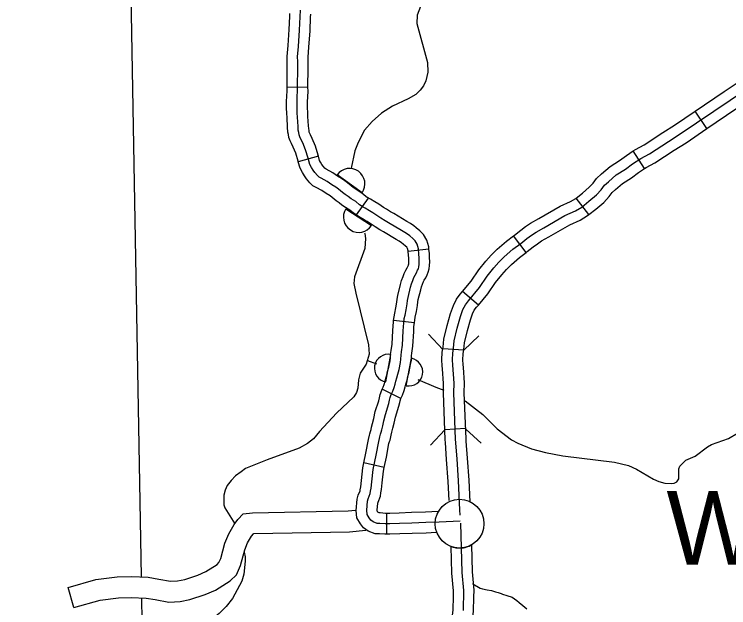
# Model space of a CAD drawing. Extents: x 1377389 to 1380723, y 1168351 to 1170484.
# Drawn here: x 1379395.5 to 1379498.1, y 1169429.7 to 1169514.8 of the extents above; entities that cross this region are included whole.
import ezdxf

# ---------------------------------------------------------------- set-up
doc = ezdxf.new("R2010")
doc.units = 0
doc.layers.add('B_Fill', color=7, linetype='Continuous')

msp = doc.modelspace()

# ---------------------------------------------------------------- linework, layer by layer
at = {"layer": 'B_Fill'}
for p, q in [((1379437.66, 1169504.35), (1379434.67, 1169504.28)), ((1379494.91, 1169498.4), (1379493.23, 1169500.88)), ((1379486, 1169492.68), (1379484.37, 1169495.19)), ((1379439.17, 1169494.44), (1379436.28, 1169493.61)), ((1379445.43, 1169489.2), (1379441.85, 1169491.76)), ((1379446.33, 1169488.44), (1379444.57, 1169486.01)), ((1379478.01, 1169486.07), (1379476.17, 1169488.43)), ((1379443.1, 1169486.9), (1379446.8, 1169484.52)), ((1379468.97, 1169480.61), (1379467.18, 1169483.02)), ((1379455.03, 1169481.08), (1379452.05, 1169480.75)), ((1379462.14, 1169473.09), (1379459.85, 1169475.03)), ((1379452.95, 1169470.55), (1379449.96, 1169470.86)), ((1379460.03, 1169466.62), (1379457.03, 1169466.8)), ((1379448.84, 1169462.06), (1379449.57, 1169465.99)), ((1379451.79, 1169461.51), (1379452.52, 1169465.45)), ((1379451.02, 1169459.69), (1379448.34, 1169461.03)), ((1379460.27, 1169455.37), (1379457.32, 1169455.17)), ((1379448.63, 1169449.8), (1379445.7, 1169450.44)), ((1379448.96, 1169443.2), (1379448.96, 1169440.2))]:
    msp.add_line(p, q, dxfattribs=at)
for points in [[(1379413.75, 1169434.07), (1379412.03, 1169531.04), (1379412.16, 1169533.68)], [(1379454.85, 1169518.61), (1379453.35, 1169514.68), (1379453.32, 1169513.46), (1379454.82, 1169507.89), (1379454.86, 1169506.49), (1379454.6, 1169505.26), (1379454.24, 1169504.51), (1379453.78, 1169503.9), (1379453.14, 1169503.28), (1379452.04, 1169502.65), (1379449.8, 1169501.64), (1379448.23, 1169500.62), (1379446.87, 1169499.44), (1379445.77, 1169498.15), (1379444.88, 1169496.42), (1379444.42, 1169495.22), (1379443.86, 1169492.73)], [(1379434.67, 1169504.28), (1379434.66, 1169504.69), (1379434.7, 1169506.77), (1379434.7, 1169508.01), (1379434.68, 1169508.73), (1379434.81, 1169510.3), (1379434.97, 1169512.61), (1379435.06, 1169514.5), (1379435.08, 1169514.93)], [(1379452.41, 1169475.64), (1379452.53, 1169476.14), (1379452.72, 1169476.63), (1379452.87, 1169477.03), (1379453.04, 1169477.38), (1379453.25, 1169477.72), (1379453.41, 1169478.08), (1379453.52, 1169478.29), (1379453.58, 1169478.56), (1379453.62, 1169478.88), (1379453.65, 1169479.3), (1379453.62, 1169479.85), (1379453.6, 1169480.37), (1379453.52, 1169481.13), (1379453.33, 1169481.8), (1379453.06, 1169482.29), (1379452.7, 1169482.64), (1379452.28, 1169483), (1379451.96, 1169483.23), (1379451.59, 1169483.51), (1379451.08, 1169483.8), (1379449.25, 1169484.9), (1379448.75, 1169485.17), (1379448.12, 1169485.56), (1379447.7, 1169485.84), (1379447, 1169486.31), (1379446.52, 1169486.62), (1379445.89, 1169486.96), (1379445.47, 1169487.21), (1379445.09, 1169487.48), (1379444.52, 1169487.93), (1379443.89, 1169488.32), (1379443.43, 1169488.64), (1379443.03, 1169488.96), (1379442.65, 1169489.23), (1379442.04, 1169489.72), (1379441.66, 1169489.99), (1379441.1, 1169490.32), (1379440.44, 1169490.79), (1379439.58, 1169491.27), (1379439.27, 1169491.44), (1379439.02, 1169491.67), (1379438.66, 1169492.09), (1379438.43, 1169492.43), (1379438.17, 1169492.83), (1379437.94, 1169493.27), (1379437.69, 1169494.15), (1379437.33, 1169495.37), (1379436.91, 1169496.36), (1379436.66, 1169496.89), (1379436.52, 1169497.23), (1379436.4, 1169497.52), (1379436.36, 1169497.84), (1379436.28, 1169498.15), (1379436.24, 1169498.7), (1379436.16, 1169500.06), (1379436.14, 1169500.63), (1379436.11, 1169501.39), (1379436.11, 1169502.27), (1379436.14, 1169503.01), (1379436.18, 1169503.79), (1379436.16, 1169504.69), (1379436.2, 1169506.76), (1379436.2, 1169508.04), (1379436.18, 1169508.69), (1379436.3, 1169510.18), (1379436.47, 1169512.52), (1379436.56, 1169514.43), (1379436.6, 1169515.38)], [(1379437.66, 1169504.35), (1379437.66, 1169504.7), (1379437.7, 1169506.74), (1379437.7, 1169508.06), (1379437.68, 1169508.65), (1379437.8, 1169510.07), (1379437.97, 1169512.43), (1379438.05, 1169514.37), (1379438.07, 1169514.8)], [(1379479.77, 1169489.6), (1379480.23, 1169490.26), (1379480.82, 1169490.78), (1379481.93, 1169491.76), (1379483.26, 1169492.57), (1379484.24, 1169493.32), (1379485.45, 1169494.11), (1379486.69, 1169494.79), (1379489.43, 1169496.55), (1379491.12, 1169497.63), (1379498.26, 1169502.49), (1379500.25, 1169503.83), (1379501.82, 1169504.91), (1379503.51, 1169505.89), (1379504.75, 1169506.57), (1379505.93, 1169507.13), (1379508.11, 1169508.04)], [(1379493.23, 1169500.88), (1379497.42, 1169503.74), (1379499.41, 1169505.07), (1379501.02, 1169506.18), (1379502.1, 1169506.8)], [(1379436.28, 1169493.61), (1379436.25, 1169493.74), (1379435.92, 1169494.87), (1379435.55, 1169495.74), (1379435.29, 1169496.28), (1379435.13, 1169496.66), (1379434.94, 1169497.14), (1379434.88, 1169497.56), (1379434.8, 1169497.91), (1379434.74, 1169498.59), (1379434.66, 1169499.99), (1379434.64, 1169500.58), (1379434.61, 1169501.37), (1379434.61, 1169502.3), (1379434.64, 1169503.07), (1379434.68, 1169503.81), (1379434.67, 1169504.28)], [(1379439.17, 1169494.44), (1379439.13, 1169494.57), (1379438.75, 1169495.88), (1379438.28, 1169496.98), (1379438.03, 1169497.5), (1379437.91, 1169497.79), (1379437.86, 1169497.91), (1379437.83, 1169498.12), (1379437.77, 1169498.39), (1379437.74, 1169498.8), (1379437.65, 1169500.14), (1379437.63, 1169500.68), (1379437.61, 1169501.41), (1379437.61, 1169502.25), (1379437.63, 1169502.95), (1379437.68, 1169503.77), (1379437.66, 1169504.35)], [(1379494.91, 1169498.4), (1379499.1, 1169501.25), (1379501.1, 1169502.59), (1379502.62, 1169503.64), (1379503.6, 1169504.2)], [(1379484.37, 1169495.19), (1379484.68, 1169495.39), (1379485.92, 1169496.08), (1379488.62, 1169497.82), (1379490.3, 1169498.88), (1379493.23, 1169500.88)], [(1379486, 1169492.68), (1379486.22, 1169492.82), (1379487.46, 1169493.5), (1379490.23, 1169495.29), (1379491.95, 1169496.38), (1379494.91, 1169498.4)], [(1379476.17, 1169488.43), (1379477.06, 1169489.13), (1379478.06, 1169490.01), (1379478.62, 1169490.57), (1379479.1, 1169491.26), (1379479.82, 1169491.9), (1379481.03, 1169492.97), (1379482.41, 1169493.81), (1379483.38, 1169494.55), (1379484.37, 1169495.19)], [(1379446.33, 1169488.44), (1379445.99, 1169488.68), (1379445.39, 1169489.15), (1379444.72, 1169489.58), (1379444.32, 1169489.85), (1379443.93, 1169490.15), (1379443.56, 1169490.42), (1379442.94, 1169490.92), (1379442.48, 1169491.25), (1379441.91, 1169491.58), (1379441.25, 1169492.06), (1379440.3, 1169492.59), (1379440.14, 1169492.67), (1379440.1, 1169492.71), (1379439.85, 1169493), (1379439.68, 1169493.25), (1379439.48, 1169493.58), (1379439.34, 1169493.83), (1379439.17, 1169494.44)], [(1379444.57, 1169486.01), (1379444.19, 1169486.28), (1379443.66, 1169486.7), (1379443.07, 1169487.07), (1379442.54, 1169487.43), (1379442.13, 1169487.76), (1379441.74, 1169488.04), (1379441.14, 1169488.52), (1379440.85, 1169488.73), (1379440.28, 1169489.07), (1379439.64, 1169489.52), (1379438.86, 1169489.95), (1379438.39, 1169490.21), (1379437.93, 1169490.63), (1379437.46, 1169491.18), (1379437.17, 1169491.6), (1379436.87, 1169492.08), (1379436.54, 1169492.71), (1379436.28, 1169493.61)], [(1379478.01, 1169486.07), (1379478.97, 1169486.82), (1379480.12, 1169487.82), (1379480.93, 1169488.64), (1379481.36, 1169489.25), (1379481.81, 1169489.65), (1379482.82, 1169490.54), (1379484.11, 1169491.33), (1379485.11, 1169492.1), (1379486, 1169492.68)], [(1379459.52, 1169442.94), (1379459.49, 1169443.71), (1379459.3, 1169447.86), (1379459.07, 1169451.02), (1379458.87, 1169453.83), (1379458.61, 1169460.49), (1379458.64, 1169461.89), (1379458.45, 1169464.47), (1379458.42, 1169465.22), (1379458.45, 1169466.2), (1379458.55, 1169466.89), (1379458.64, 1169467.93), (1379459.1, 1169469.79), (1379459.56, 1169471.42), (1379459.92, 1169472.43), (1379460.27, 1169473.12), (1379460.7, 1169473.71), (1379462.3, 1169475.6), (1379463.4, 1169477.23), (1379464.35, 1169478.41), (1379465.07, 1169479.22), (1379465.85, 1169480.01), (1379467.09, 1169481.08), (1379468.23, 1169481.93), (1379469.11, 1169482.65), (1379469.76, 1169483.11), (1379470.42, 1169483.56), (1379471.52, 1169484.18), (1379474.56, 1169485.91), (1379476.06, 1169486.6), (1379476.97, 1169487.15), (1379478.01, 1169487.97), (1379479.09, 1169488.92), (1379479.77, 1169489.6)], [(1379455.03, 1169481.08), (1379455, 1169481.42), (1379454.73, 1169482.38), (1379454.26, 1169483.2), (1379453.72, 1169483.75), (1379453.21, 1169484.18), (1379452.85, 1169484.45), (1379452.4, 1169484.77), (1379451.84, 1169485.09), (1379450, 1169486.2), (1379449.51, 1169486.46), (1379448.93, 1169486.83), (1379448.53, 1169487.09), (1379447.83, 1169487.56), (1379447.28, 1169487.91), (1379446.63, 1169488.26), (1379446.3, 1169488.46), (1379446.33, 1169488.44)], [(1379467.18, 1169483.02), (1379467.31, 1169483.12), (1379468.21, 1169483.85), (1379468.9, 1169484.34), (1379469.62, 1169484.84), (1379470.79, 1169485.49), (1379473.87, 1169487.25), (1379475.35, 1169487.93), (1379476.12, 1169488.39), (1379476.17, 1169488.43)], [(1379452.05, 1169480.75), (1379452.04, 1169480.84), (1379451.94, 1169481.22), (1379451.85, 1169481.37), (1379451.68, 1169481.54), (1379451.35, 1169481.82), (1379451.08, 1169482.02), (1379450.77, 1169482.25), (1379450.32, 1169482.51), (1379448.51, 1169483.59), (1379447.99, 1169483.87), (1379447.31, 1169484.3), (1379446.87, 1169484.59), (1379446.18, 1169485.05), (1379445.75, 1169485.33), (1379445.15, 1169485.65), (1379444.64, 1169485.96), (1379444.57, 1169486.01)], [(1379468.97, 1169480.61), (1379469.15, 1169480.75), (1379470.02, 1169481.45), (1379470.62, 1169481.88), (1379471.21, 1169482.29), (1379472.26, 1169482.88), (1379475.24, 1169484.58), (1379476.76, 1169485.27), (1379477.82, 1169485.92), (1379478.01, 1169486.07)], [(1379445.79, 1169483.44), (1379445.81, 1169483.36), (1379445.91, 1169482.62), (1379445.83, 1169481.2), (1379444.37, 1169477.13), (1379444.26, 1169476.17), (1379444.52, 1169474.81), (1379446.37, 1169467.39), (1379446.45, 1169466.05), (1379446.01, 1169464.58), (1379445.15, 1169463.31), (1379444.94, 1169462.37), (1379444.84, 1169461.16), (1379444.62, 1169460.52), (1379444.25, 1169459.93), (1379441.77, 1169457.59), (1379439.31, 1169454.94), (1379438.48, 1169453.88), (1379437.58, 1169453.23), (1379436.43, 1169452.56), (1379431.83, 1169450.89), (1379428.69, 1169449.64), (1379428.07, 1169449.18)], [(1379459.85, 1169475.03), (1379461.1, 1169476.51), (1379462.2, 1169478.13), (1379463.2, 1169479.37), (1379463.97, 1169480.25), (1379464.83, 1169481.1), (1379466.15, 1169482.25), (1379467.18, 1169483.02)], [(1379449.96, 1169470.86), (1379450.02, 1169471.37), (1379450.14, 1169471.93), (1379450.28, 1169472.69), (1379450.42, 1169473.49), (1379450.48, 1169473.95), (1379450.55, 1169474.46), (1379450.95, 1169476.01), (1379451.1, 1169476.6), (1379451.32, 1169477.16), (1379451.48, 1169477.61), (1379451.72, 1169478.1), (1379451.93, 1169478.44), (1379452.06, 1169478.73), (1379452.1, 1169478.8), (1379452.1, 1169478.83), (1379452.13, 1169479.01), (1379452.14, 1169479.31), (1379452.13, 1169479.79), (1379452.11, 1169480.26), (1379452.05, 1169480.75)], [(1379452.95, 1169470.55), (1379452.99, 1169470.91), (1379453.08, 1169471.35), (1379453.23, 1169472.15), (1379453.38, 1169473.03), (1379453.45, 1169473.54), (1379453.5, 1169473.87), (1379453.86, 1169475.27), (1379453.96, 1169475.69), (1379454.12, 1169476.09), (1379454.25, 1169476.45), (1379454.36, 1169476.67), (1379454.57, 1169477), (1379454.76, 1169477.42), (1379454.94, 1169477.78), (1379455.06, 1169478.29), (1379455.12, 1169478.74), (1379455.15, 1169479.29), (1379455.12, 1169479.9), (1379455.1, 1169480.48), (1379455.03, 1169481.08)], [(1379462.14, 1169473.09), (1379463.49, 1169474.69), (1379464.61, 1169476.34), (1379465.5, 1169477.44), (1379466.16, 1169478.2), (1379466.87, 1169478.91), (1379468.03, 1169479.91), (1379468.97, 1169480.61)], [(1379459.51, 1169442.08), (1379456.48, 1169441.95), (1379454.57, 1169441.87), (1379452.57, 1169441.81), (1379450.83, 1169441.74), (1379449.42, 1169441.7), (1379448.75, 1169441.7), (1379447.99, 1169441.76), (1379447.61, 1169441.76), (1379447.05, 1169441.98), (1379446.71, 1169442.23), (1379446.44, 1169442.56), (1379446.16, 1169443.05), (1379446.1, 1169443.64), (1379446.2, 1169444.94), (1379446.31, 1169445.3), (1379446.62, 1169446.06), (1379446.67, 1169446.37), (1379446.73, 1169446.79), (1379446.83, 1169447.74), (1379447.02, 1169449.49), (1379447.47, 1169451.53), (1379447.82, 1169453.5), (1379447.93, 1169453.95), (1379448.01, 1169454.16), (1379448.1, 1169454.56), (1379448.18, 1169454.83), (1379448.26, 1169455.19), (1379448.41, 1169455.76), (1379448.58, 1169456.49), (1379448.79, 1169457.4), (1379449.27, 1169458.95), (1379449.38, 1169459.46), (1379449.46, 1169459.8), (1379449.63, 1169460.26), (1379449.86, 1169460.72), (1379450.05, 1169461.27), (1379450.18, 1169461.75), (1379450.3, 1169462.17), (1379450.45, 1169462.66), (1379450.56, 1169463.18), (1379450.74, 1169463.85), (1379450.93, 1169464.82), (1379451.02, 1169465.31), (1379451.04, 1169465.88), (1379451.08, 1169466.36), (1379451.23, 1169467.33), (1379451.35, 1169469.37), (1379451.38, 1169469.96), (1379451.44, 1169470.53), (1379451.5, 1169471.14), (1379451.61, 1169471.64), (1379451.75, 1169472.42), (1379451.9, 1169473.26), (1379451.96, 1169473.74), (1379452.03, 1169474.17), (1379452.41, 1169475.64)], [(1379456.99, 1169463.91), (1379456.95, 1169464.38), (1379456.91, 1169465.21), (1379456.95, 1169466.33), (1379457.06, 1169467.06), (1379457.16, 1169468.18), (1379457.65, 1169470.17), (1379458.13, 1169471.88), (1379458.54, 1169473.04), (1379458.99, 1169473.91), (1379459.51, 1169474.63), (1379459.85, 1169475.03)], [(1379459.98, 1169464.14), (1379459.95, 1169464.56), (1379459.92, 1169465.23), (1379459.94, 1169466.07), (1379460.04, 1169466.71), (1379460.13, 1169467.68), (1379460.55, 1169469.41), (1379460.99, 1169470.97), (1379461.29, 1169471.83), (1379461.55, 1169472.33), (1379461.88, 1169472.78), (1379462.14, 1169473.09)], [(1379448.34, 1169461.03), (1379448.48, 1169461.3), (1379448.61, 1169461.7), (1379448.73, 1169462.16), (1379448.87, 1169462.61), (1379448.99, 1169463.02), (1379449.1, 1169463.53), (1379449.28, 1169464.19), (1379449.46, 1169465.09), (1379449.52, 1169465.47), (1379449.54, 1169465.97), (1379449.59, 1169466.54), (1379449.74, 1169467.49), (1379449.86, 1169469.44), (1379449.88, 1169470.07), (1379449.95, 1169470.69), (1379449.96, 1169470.86)], [(1379451.02, 1169459.69), (1379451.25, 1169460.14), (1379451.49, 1169460.83), (1379451.62, 1169461.35), (1379451.74, 1169461.74), (1379451.91, 1169462.29), (1379452.02, 1169462.83), (1379452.2, 1169463.5), (1379452.4, 1169464.54), (1379452.51, 1169465.15), (1379452.54, 1169465.78), (1379452.57, 1169466.18), (1379452.72, 1169467.17), (1379452.85, 1169469.3), (1379452.87, 1169469.85), (1379452.93, 1169470.37), (1379452.95, 1169470.55)], [(1379457.03, 1169466.72), (1379454.98, 1169468.91)], [(1379462.22, 1169468.67), (1379460.03, 1169466.62)], [(1379446.21, 1169465.12), (1379447.52, 1169464.65)], [(1379457.4, 1169453.37), (1379457.37, 1169453.75), (1379457.11, 1169460.48), (1379457.14, 1169461.85), (1379456.99, 1169463.91)], [(1379460.39, 1169453.58), (1379460.37, 1169453.91), (1379460.11, 1169460.5), (1379460.14, 1169461.93), (1379459.98, 1169464.14)], [(1379453.45, 1169462.42), (1379456.04, 1169461.32), (1379457.15, 1169460.89)], [(1379445.7, 1169450.44), (1379445.99, 1169451.82), (1379446.35, 1169453.81), (1379446.49, 1169454.4), (1379446.57, 1169454.59), (1379446.64, 1169454.93), (1379446.73, 1169455.22), (1379446.81, 1169455.55), (1379446.95, 1169456.11), (1379447.12, 1169456.83), (1379447.34, 1169457.79), (1379447.82, 1169459.33), (1379447.92, 1169459.79), (1379448.03, 1169460.23), (1379448.25, 1169460.85), (1379448.34, 1169461.03)], [(1379448.63, 1169449.8), (1379448.94, 1169451.24), (1379449.29, 1169453.2), (1379449.36, 1169453.49), (1379449.45, 1169453.72), (1379449.55, 1169454.18), (1379449.63, 1169454.44), (1379449.72, 1169454.83), (1379449.87, 1169455.4), (1379450.04, 1169456.16), (1379450.24, 1169457), (1379450.73, 1169458.58), (1379450.84, 1169459.12), (1379450.9, 1169459.36), (1379451.01, 1169459.67), (1379451.02, 1169459.69)], [(1379460.25, 1169459.32), (1379462.76, 1169457.38), (1379464.81, 1169455.34), (1379466.89, 1169453.77), (1379467.81, 1169453.28), (1379469.78, 1169452.47), (1379471.75, 1169451.95), (1379474.28, 1169451.46), (1379481.69, 1169450.52), (1379483.66, 1169450.06), (1379484.83, 1169449.55), (1379487.27, 1169448.12), (1379488.03, 1169447.76), (1379488.92, 1169447.54), (1379489.84, 1169447.49), (1379490.24, 1169447.54), (1379490.61, 1169447.71), (1379490.9, 1169448.14), (1379490.93, 1169449.58), (1379491.04, 1169449.98), (1379491.92, 1169450.81), (1379493.24, 1169451.39), (1379495.01, 1169452.74), (1379495.58, 1169453.06), (1379498.05, 1169453.95), (1379499.32, 1169454.7)], [(1379455.28, 1169452.97), (1379457.32, 1169455.17)], [(1379460.32, 1169455.29), (1379462.52, 1169453.25)], [(1379457.93, 1169445.04), (1379457.8, 1169447.77), (1379457.57, 1169450.92), (1379457.4, 1169453.37)], [(1379460.94, 1169444.85), (1379460.79, 1169447.95), (1379460.56, 1169451.13), (1379460.39, 1169453.58)], [(1379448.96, 1169440.2), (1379448.69, 1169440.2), (1379447.93, 1169440.26), (1379447.34, 1169440.26), (1379446.32, 1169440.64), (1379445.66, 1169441.14), (1379445.19, 1169441.72), (1379444.7, 1169442.58), (1379444.59, 1169443.62), (1379444.72, 1169445.22), (1379444.89, 1169445.8), (1379445.16, 1169446.45), (1379445.18, 1169446.58), (1379445.24, 1169446.99), (1379445.34, 1169447.9), (1379445.54, 1169449.73), (1379445.7, 1169450.44)], [(1379448.96, 1169443.2), (1379448.81, 1169443.2), (1379448.05, 1169443.26), (1379447.88, 1169443.26), (1379447.77, 1169443.31), (1379447.76, 1169443.32), (1379447.68, 1169443.41), (1379447.62, 1169443.52), (1379447.61, 1169443.66), (1379447.69, 1169444.67), (1379447.73, 1169444.8), (1379448.09, 1169445.66), (1379448.15, 1169446.16), (1379448.22, 1169446.6), (1379448.33, 1169447.58), (1379448.51, 1169449.25), (1379448.63, 1169449.8)], [(1379428.07, 1169449.18), (1379427.29, 1169448.58), (1379426.63, 1169447.92), (1379426.09, 1169447.18), (1379425.79, 1169446.53), (1379425.59, 1169445.81), (1379425.57, 1169444.4), (1379425.72, 1169443.99), (1379427.16, 1169441.68)], [(1379404.06, 1169429.69), (1379403.25, 1169432.58), (1379407.23, 1169433.7), (1379410.26, 1169434.08), (1379412.3, 1169434.12), (1379414.72, 1169434.03), (1379416.27, 1169433.78), (1379417.92, 1169433.47), (1379418.95, 1169433.53), (1379419.97, 1169433.73), (1379421.85, 1169434.35), (1379423, 1169434.86), (1379424.64, 1169435.88), (1379424.88, 1169436.13), (1379425.14, 1169436.72), (1379425.75, 1169438.91), (1379426.29, 1169440.28), (1379427.07, 1169441.6), (1379427.61, 1169442.32), (1379428.36, 1169443.13), (1379429.71, 1169443.29), (1379443.45, 1169443.55), (1379444.49, 1169443.66)], [(1379456.37, 1169443.45), (1379454.52, 1169443.36), (1379452.52, 1169443.31), (1379450.78, 1169443.24), (1379449.4, 1169443.2), (1379448.96, 1169443.2)], [(1379459.56, 1169441.78), (1379459.78, 1169434.7), (1379460.01, 1169432.13), (1379459.95, 1169429.25)], [(1379404.06, 1169429.69), (1379407.83, 1169430.75), (1379410.48, 1169431.09), (1379412.28, 1169431.12), (1379414.42, 1169431.04), (1379415.75, 1169430.82), (1379417.72, 1169430.46), (1379419.32, 1169430.55), (1379420.73, 1169430.82), (1379422.93, 1169431.55), (1379424.41, 1169432.2), (1379426.52, 1169433.52), (1379427.39, 1169434.4), (1379427.97, 1169435.7), (1379428.6, 1169437.96), (1379428.99, 1169438.96), (1379429.56, 1169439.92), (1379429.84, 1169440.28), (1379429.92, 1169440.29), (1379443.63, 1169440.56), (1379445.99, 1169440.8)], [(1379456.08, 1169440.43), (1379454.63, 1169440.37), (1379452.62, 1169440.31), (1379450.88, 1169440.24), (1379449.44, 1169440.2), (1379448.96, 1169440.2)], [(1379461.2, 1169438.68), (1379461.03, 1169438.57), (1379460.79, 1169438.45), (1379460.61, 1169438.38), (1379460.41, 1169438.33), (1379460.17, 1169438.27), (1379459.98, 1169438.22), (1379459.71, 1169438.2), (1379459.39, 1169438.19), (1379458.94, 1169438.22), (1379458.78, 1169438.24), (1379458.56, 1169438.29), (1379458.18, 1169438.43)], [(1379461.49, 1169431.2), (1379461.51, 1169432.18), (1379461.28, 1169434.79), (1379461.2, 1169438.68)], [(1379428.51, 1169437.61), (1379428.64, 1169436.96), (1379428.64, 1169436.34), (1379428.47, 1169434.49), (1379428.18, 1169433.46), (1379426.84, 1169430.98), (1379425.91, 1169429.84), (1379424.91, 1169428.83), (1379423.72, 1169427.89), (1379422.48, 1169427.18), (1379420.86, 1169426.67), (1379418.91, 1169426.41), (1379413.43, 1169426.38), (1379409.01, 1169425.92), (1379407.37, 1169425.57), (1379405.74, 1169425.08), (1379401.56, 1169422.74), (1379400.22, 1169422.23), (1379398.61, 1169421.96), (1379396.76, 1169422.03), (1379395.1, 1169422.56)], [(1379458.18, 1169438.43), (1379458.29, 1169434.61), (1379458.51, 1169432.08), (1379458.49, 1169431.26)], [(1379461.31, 1169433.12), (1379461.56, 1169432.96), (1379462.14, 1169432.61), (1379462.39, 1169432.48), (1379462.74, 1169432.37), (1379463.4, 1169432.23), (1379464.04, 1169432.11), (1379464.61, 1169431.92), (1379464.95, 1169431.86), (1379465.42, 1169431.71), (1379465.6, 1169431.61), (1379466.23, 1169431.43), (1379466.99, 1169431.16), (1379467.65, 1169430.7), (1379467.99, 1169430.41), (1379468.52, 1169429.99), (1379469.07, 1169429.49)], [(1379413.87, 1169427.74), (1379413.81, 1169431.06)], [(1379458.49, 1169431.26), (1379458.45, 1169429.35), (1379458.33, 1169428.16), (1379458.1, 1169426.53), (1379457.88, 1169425), (1379457.46, 1169422.84), (1379457.21, 1169420.96)], [(1379460.19, 1169420.57), (1379460.42, 1169422.35), (1379460.84, 1169424.5), (1379461.07, 1169426.11), (1379461.31, 1169427.8), (1379461.45, 1169429.16), (1379461.49, 1169431.2)]]:
    msp.add_lwpolyline(points, dxfattribs=at)
msp.add_circle((1379459.43, 1169441.72), 3.5, dxfattribs=at)
for centre, radius, start, end in [((1379443.64, 1169490.48), 2.2, 324.4269, 144.4269), ((1379444.95, 1169485.71), 2.2, 147.2027, 327.2027), ((1379449.2, 1169464.02), 2, 79.5624, 259.5624), ((1379452.15, 1169463.48), 2, 259.5624, 79.5624)]:
    msp.add_arc(centre, radius, start, end, dxfattribs=at)

# ---------------------------------------------------------------- texts
msp.add_text('Wideman', height=10.56, dxfattribs=at).set_placement((1379489.14, 1169435.83))

doc.saveas('drawing.dxf')
